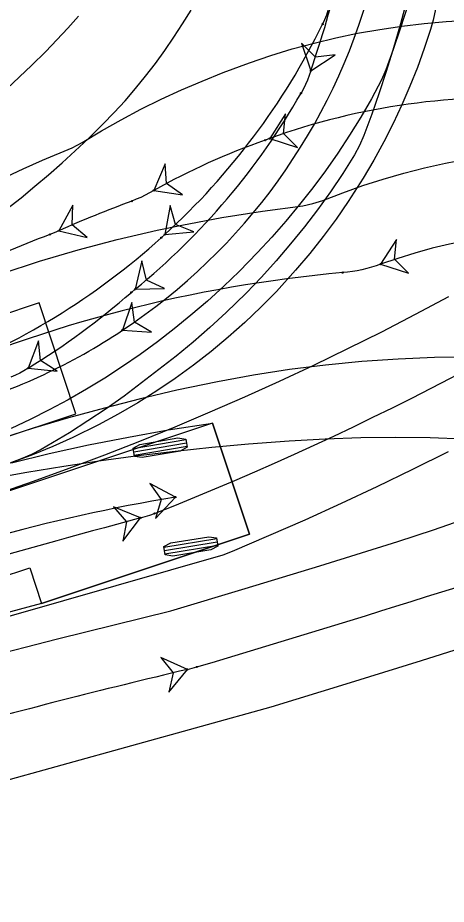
# Model space of a CAD drawing. Extents: x 2096670 to 2098561, y 684033 to 689893.
# Drawn here: x 2097670.4 to 2097699.7, y 685840.5 to 685901.1 of the extents above; entities that cross this region are included whole.
import ezdxf

# ---------------------------------------------------------------- set-up
doc = ezdxf.new("R2010")
doc.units = 0
doc.layers.add('Old_Level_63', color=7, linetype='Continuous')

msp = doc.modelspace()

# ---------------------------------------------------------------- linework, layer by layer
at = {"layer": 'Old_Level_63'}
for p, q in [((2097671.852, 685881.632), (2097643.364, 685872.228)), ((2097674.359, 685874.036), (2097671.852, 685881.632)), ((2097645.872, 685864.631), (2097674.359, 685874.036)), ((2097683.714, 685873.402), (2097669.485, 685868.655)), ((2097686.246, 685865.813), (2097683.714, 685873.402)), ((2097683.714, 685873.402), (2097683.714, 685873.402)), ((2097681.9, 685872.255), (2097678.287, 685871.634)), ((2097681.939, 685872.029), (2097678.325, 685871.408)), ((2097681.978, 685871.804), (2097678.364, 685871.182)), ((2097672.017, 685861.066), (2097686.246, 685865.813)), ((2097684.008, 685865.488), (2097680.39, 685864.894)), ((2097684.045, 685865.262), (2097680.427, 685864.668)), ((2097684.082, 685865.036), (2097680.464, 685864.442)), ((2097661.15, 685860.147), (2097671.205, 685863.501)), ((2097671.205, 685863.501), (2097672.017, 685861.066))]:
    msp.add_line(p, q, dxfattribs=at)
for points in [[(2097696.972, 685902.189), (2097696.588, 685900.733), (2097696.069, 685898.919), (2097695.62, 685897.461), (2097695.14, 685896.002), (2097694.63, 685894.543), (2097694.091, 685893.086), (2097693.795, 685892.395), (2097693.447, 685891.752), (2097692.639, 685890.48), (2097691.794, 685889.233), (2097690.913, 685888.009), (2097690.009, 685886.825), (2097689.07, 685885.663), (2097688.084, 685884.511), (2097687.066, 685883.388), (2097686.018, 685882.295), (2097684.666, 685880.972), (2097683.547, 685879.945), (2097682.4, 685878.951), (2097681.226, 685877.991), (2097678.866, 685876.155), (2097677.663, 685875.254), (2097676.438, 685874.385), (2097675.191, 685873.549), (2097673.924, 685872.747), (2097671.988, 685871.605), (2097671.326, 685871.25), (2097670.627, 685870.948), (2097669.186, 685870.411)], [(2097697.135, 685902.142), (2097696.574, 685900.376), (2097696.093, 685898.981), (2097695.581, 685897.591), (2097695.299, 685896.906), (2097694.599, 685895.606), (2097693.864, 685894.345), (2097693.099, 685893.11), (2097692.292, 685891.883), (2097691.451, 685890.679), (2097690.587, 685889.511), (2097689.687, 685888.361), (2097688.748, 685887.227), (2097687.788, 685886.13), (2097686.809, 685885.071), (2097685.547, 685883.785), (2097684.485, 685882.768), (2097683.368, 685881.756), (2097682.235, 685880.784), (2097681.088, 685879.85), (2097679.943, 685878.967), (2097678.763, 685878.107), (2097677.56, 685877.28), (2097676.336, 685876.486), (2097675.09, 685875.726), (2097673.826, 685875), (2097672.543, 685874.31), (2097671.243, 685873.655), (2097669.927, 685873.036)], [(2097669.644, 685888.068), (2097670.608, 685888.83), (2097671.562, 685889.611), (2097672.5, 685890.405), (2097673.417, 685891.21), (2097674.316, 685892.026), (2097675.197, 685892.852), (2097676.22, 685893.853), (2097676.989, 685894.652), (2097677.732, 685895.468), (2097678.449, 685896.299), (2097679.139, 685897.146), (2097679.814, 685898.022), (2097680.459, 685898.907), (2097681.079, 685899.809), (2097681.675, 685900.728), (2097682.251, 685901.674)], [(2097669.664, 685896.306), (2097671.321, 685897.868), (2097672.302, 685898.843), (2097673.823, 685900.441), (2097674.548, 685901.246)], [(2097698.989, 685901.722), (2097698.827, 685900.986), (2097698.643, 685900.335), (2097698.215, 685899.037), (2097697.747, 685897.747), (2097697.236, 685896.461), (2097696.681, 685895.18), (2097696.083, 685893.906), (2097695.442, 685892.644), (2097694.758, 685891.395), (2097694.031, 685890.16), (2097693.017, 685888.572), (2097692.183, 685887.366), (2097691.303, 685886.176), (2097690.379, 685885.008), (2097689.412, 685883.865), (2097688.091, 685882.417), (2097687.03, 685881.339), (2097685.931, 685880.293), (2097684.794, 685879.281), (2097683.62, 685878.305), (2097682.413, 685877.367), (2097681.172, 685876.467), (2097679.9, 685875.609), (2097678.598, 685874.791), (2097677.271, 685874.012), (2097675.916, 685873.278), (2097674.159, 685872.411), (2097672.789, 685871.797), (2097671.399, 685871.229), (2097669.99, 685870.706)], [(2097691.625, 685901.636), (2097691.517, 685901.32), (2097691.395, 685901.01), (2097691.257, 685900.706)], [(2097668.097, 685889.57), (2097670.755, 685890.808), (2097672.085, 685891.392), (2097674.113, 685892.251), (2097674.784, 685892.6), (2097676.119, 685893.399), (2097677.469, 685894.168), (2097678.818, 685894.885), (2097680.202, 685895.571), (2097681.601, 685896.214), (2097683.016, 685896.815), (2097684.444, 685897.391), (2097686.249, 685898.067), (2097687.71, 685898.559), (2097689.184, 685899.008), (2097690.671, 685899.412), (2097692.172, 685899.771), (2097693.65, 685900.079), (2097695.165, 685900.348), (2097696.689, 685900.573), (2097698.222, 685900.751), (2097699.718, 685900.881), (2097701.271, 685900.97)], [(2097690.451, 685897.504), (2097692.115, 685898.614), (2097690.773, 685898.451), (2097689.81, 685899.398), (2097690.451, 685897.504)], [(2097690.451, 685897.504), (2097690.344, 685897.189), (2097690.223, 685896.878), (2097690.089, 685896.573), (2097689.942, 685896.274), (2097689.781, 685895.981)], [(2097687.634, 685892.875), (2097689.541, 685892.274), (2097688.573, 685893.218), (2097688.708, 685894.562), (2097687.634, 685892.875)], [(2097687.634, 685892.875), (2097687.321, 685892.761)], [(2097669.252, 685883.626), (2097671.875, 685884.477), (2097674.519, 685885.255), (2097677.201, 685885.963), (2097679.92, 685886.599), (2097681.628, 685886.957), (2097684.368, 685887.467), (2097687.134, 685887.901), (2097689.903, 685888.277), (2097690.591, 685888.435), (2097691.276, 685888.643), (2097692.642, 685889.163), (2097694.021, 685889.656), (2097695.414, 685890.106), (2097696.82, 685890.511), (2097698.236, 685890.872), (2097699.662, 685891.188), (2097701.097, 685891.458)], [(2097679.693, 685889.318), (2097681.673, 685889.032), (2097680.565, 685889.807), (2097680.481, 685891.156), (2097679.693, 685889.318)], [(2097679.693, 685889.318), (2097679.403, 685889.154), (2097679.108, 685888.999), (2097678.808, 685888.854), (2097678.503, 685888.718), (2097678.194, 685888.592)], [(2097673.193, 685886.571), (2097675.137, 685886.098), (2097674.108, 685886.975), (2097674.153, 685888.326), (2097673.193, 685886.571)], [(2097680.458, 685886.318), (2097682.451, 685886.487), (2097681.197, 685886.991), (2097680.811, 685888.286), (2097680.458, 685886.318)], [(2097673.193, 685886.571), (2097672.889, 685886.436), (2097672.579, 685886.311)], [(2097680.458, 685886.318), (2097680.212, 685886.093)], [(2097695.232, 685884.282), (2097697.135, 685883.668), (2097696.174, 685884.617), (2097696.317, 685885.961), (2097695.232, 685884.282)], [(2097678.423, 685882.563), (2097680.422, 685882.624), (2097679.198, 685883.195), (2097678.882, 685884.509), (2097678.423, 685882.563)], [(2097695.232, 685884.282), (2097694.918, 685884.169), (2097694.6, 685884.068), (2097694.279, 685883.978), (2097693.955, 685883.899), (2097693.629, 685883.832), (2097693.3, 685883.777), (2097692.97, 685883.734), (2097692.638, 685883.704)], [(2097678.423, 685882.563), (2097678.165, 685882.352)], [(2097626.522, 685855.889), (2097654.577, 685864.349), (2097659.655, 685865.807), (2097666.553, 685867.754), (2097669.015, 685868.577), (2097671.467, 685869.43), (2097673.908, 685870.315), (2097676.337, 685871.231), (2097678.755, 685872.178), (2097681.16, 685873.156), (2097683.553, 685874.164), (2097685.932, 685875.203), (2097688.298, 685876.272), (2097690.65, 685877.371), (2097692.988, 685878.5), (2097695.311, 685879.658), (2097697.622, 685880.848), (2097699.9, 685882.058)], [(2097677.551, 685879.757), (2097679.546, 685879.617), (2097678.385, 685880.309), (2097678.203, 685881.648), (2097677.551, 685879.757)], [(2097671.095, 685877.161), (2097673.084, 685876.952), (2097671.947, 685877.684), (2097671.811, 685879.028), (2097671.095, 685877.161)], [(2097701.419, 685877.916), (2097698.926, 685877.888), (2097696.434, 685877.789), (2097693.946, 685877.619), (2097691.464, 685877.38), (2097688.983, 685877.069), (2097686.517, 685876.689), (2097684.055, 685876.238), (2097681.274, 685875.648), (2097678.796, 685875.068), (2097676.318, 685874.436), (2097673.85, 685873.756), (2097671.388, 685873.026), (2097668.614, 685872.139)], [(2097671.095, 685877.161), (2097670.81, 685876.988), (2097670.518, 685876.827), (2097670.22, 685876.679), (2097669.914, 685876.545)], [(2097669.951, 685870.687), (2097672.53, 685871.313), (2097675.231, 685871.91), (2097677.96, 685872.452), (2097680.685, 685872.935), (2097683.714, 685873.402), (2097686.246, 685865.813), (2097672.017, 685861.066), (2097669.543, 685860.405)], [(2097700.929, 685872.307), (2097698.62, 685872.395), (2097696.261, 685872.423), (2097693.864, 685872.395), (2097691.428, 685872.312), (2097688.968, 685872.178), (2097686.173, 685871.972), (2097683.67, 685871.742), (2097681.152, 685871.471), (2097678.625, 685871.161), (2097676.092, 685870.814), (2097673.55, 685870.433), (2097671.007, 685870.02), (2097668.46, 685869.577)], [(2097699.852, 685871.449), (2097697.423, 685870.233), (2097694.979, 685869.049), (2097692.521, 685867.895), (2097690.047, 685866.773), (2097687.56, 685865.683), (2097685.058, 685864.625), (2097684.428, 685864.373), (2097666.174, 685859.152), (2097663.602, 685858.37), (2097661.028, 685857.622), (2097658.459, 685865.206), (2097660.383, 685857.44), (2097655.238, 685856.05), (2097645.059, 685853.086), (2097634.895, 685850.058), (2097628.517, 685848.135), (2097626.208, 685855.794), (2097626.522, 685855.889), (2097626.522, 685855.889)], [(2097681.186, 685868.342), (2097679.419, 685869.279), (2097680.2, 685868.176), (2097679.823, 685866.878), (2097681.186, 685868.342)], [(2097678.796, 685866.917), (2097676.945, 685867.676), (2097677.831, 685866.655), (2097677.584, 685865.326), (2097678.796, 685866.917)], [(2097678.796, 685866.917), (2097679.118, 685867.004), (2097679.435, 685867.105), (2097679.748, 685867.22)], [(2097638.686, 685848.207), (2097643.793, 685849.833), (2097653.955, 685852.972), (2097661.246, 685855.248), (2097663.729, 685847.642), (2097661.881, 685855.446), (2097666.982, 685857.038), (2097667.943, 685857.309), (2097673.099, 685858.643), (2097680.86, 685860.563), (2097685.962, 685862.09), (2097691.057, 685863.643), (2097696.413, 685865.306), (2097698.858, 685866.102), (2097701.265, 685866.944)], [(2097703.484, 685858.863), (2097698.012, 685857.136), (2097692.848, 685855.535), (2097687.714, 685853.971), (2097659.06, 685846.025), (2097654.024, 685844.557), (2097648.998, 685843.039), (2097640.766, 685840.476), (2097638.383, 685848.113), (2097638.686, 685848.207), (2097638.686, 685848.207)], [(2097682, 685856.548), (2097680.175, 685857.366), (2097681.027, 685856.317), (2097680.738, 685854.997), (2097682, 685856.548)], [(2097682, 685856.548), (2097682.324, 685856.626), (2097682.645, 685856.717)]]:
    msp.add_lwpolyline(points, dxfattribs=at)
for points in [[(2097690.451, 685897.504), (2097692.115, 685898.614), (2097690.773, 685898.451), (2097689.81, 685899.398)], [(2097687.634, 685892.875), (2097689.541, 685892.274), (2097688.573, 685893.218), (2097688.708, 685894.562)], [(2097679.693, 685889.318), (2097681.673, 685889.032), (2097680.565, 685889.807), (2097680.481, 685891.156)], [(2097673.193, 685886.571), (2097675.137, 685886.098), (2097674.108, 685886.975), (2097674.153, 685888.326)], [(2097680.458, 685886.318), (2097682.451, 685886.487), (2097681.197, 685886.991), (2097680.811, 685888.286)], [(2097695.232, 685884.282), (2097697.135, 685883.668), (2097696.174, 685884.617), (2097696.317, 685885.961)], [(2097678.423, 685882.563), (2097680.422, 685882.624), (2097679.198, 685883.195), (2097678.882, 685884.509)], [(2097677.551, 685879.757), (2097679.546, 685879.617), (2097678.385, 685880.309), (2097678.203, 685881.648)], [(2097671.095, 685877.161), (2097673.084, 685876.952), (2097671.947, 685877.684), (2097671.811, 685879.028)], [(2097681.891, 685872.311), (2097681.988, 685871.748), (2097681.511, 685871.491), (2097678.909, 685871.043), (2097678.374, 685871.126), (2097678.277, 685871.69), (2097678.754, 685871.946), (2097681.355, 685872.394)], [(2097681.186, 685868.342), (2097679.419, 685869.279), (2097680.2, 685868.176), (2097679.823, 685866.878)], [(2097678.796, 685866.917), (2097676.945, 685867.676), (2097677.831, 685866.655), (2097677.584, 685865.326)], [(2097683.999, 685865.544), (2097684.091, 685864.98), (2097683.613, 685864.727), (2097681.008, 685864.299), (2097680.473, 685864.385), (2097680.38, 685864.95), (2097680.859, 685865.203), (2097683.464, 685865.631)], [(2097682, 685856.548), (2097680.175, 685857.366), (2097681.027, 685856.317), (2097680.738, 685854.997)]]:
    msp.add_lwpolyline(points, close=True, dxfattribs=at)
for centre in [(2097691.257, 685900.706), (2097691.257, 685900.706), (2097690.451, 685897.504), (2097690.451, 685897.504), (2097689.781, 685895.981), (2097689.781, 685895.981), (2097687.321, 685892.761), (2097687.321, 685892.761), (2097687.634, 685892.875), (2097687.634, 685892.875), (2097679.693, 685889.318), (2097679.693, 685889.318), (2097678.194, 685888.592), (2097678.194, 685888.592), (2097673.193, 685886.571), (2097673.193, 685886.571), (2097672.579, 685886.311), (2097672.579, 685886.311), (2097680.212, 685886.093), (2097680.212, 685886.093), (2097680.458, 685886.318), (2097680.458, 685886.318), (2097695.232, 685884.282), (2097695.232, 685884.282), (2097692.638, 685883.704), (2097692.638, 685883.704), (2097678.165, 685882.352), (2097678.165, 685882.352), (2097678.423, 685882.563), (2097678.423, 685882.563), (2097677.551, 685879.757), (2097677.551, 685879.757), (2097671.095, 685877.161), (2097671.095, 685877.161), (2097681.186, 685868.342), (2097679.748, 685867.22), (2097679.748, 685867.22), (2097678.796, 685866.917), (2097678.796, 685866.917), (2097682, 685856.548), (2097682, 685856.548), (2097682.645, 685856.717), (2097682.645, 685856.717)]:
    msp.add_circle(centre, 0.0417, dxfattribs=at)
for centre, radius, start, end in [((2097616.355, 685922.718), 78.269, 341.20749, 351.67996), ((2097654.876, 685914.053), 41.114, 303.47188, 344.85477), ((2097648.004, 685921.922), 48.177, 312.3496, 333.87178), ((2097647.932, 685919.888), 48.196, 309.24541, 330.26276), ((2097703.436, 685849.481), 46.182, 85.72154, 110.00955), ((2097703.179, 685847.462), 47.995, 109.29429, 119.29759), ((2097603.435, 686061.004), 208.269, 291.49489, 304.57433), ((2097707.484, 685808.927), 84.879, 110.18639, 113.82819), ((2097708.98, 685845.716), 40.943, 55.18068, 109.62084), ((2097647.748, 685921.938), 48.36, 290.61387, 312.16695), ((2097712.498, 685782.384), 111.331, 111.01192, 114.48988), ((2097701.103, 685789.987), 94.099, 95.16151, 113.84794), ((2097643.609, 685922.006), 52.597, 301.50463, 311.07028), ((2097654.75, 685913.969), 41.114, 286.37164, 303.68283), ((2097702.231, 685743.261), 126.839, 99.55061, 111.42487), ((2097373.706, 686894.676), 1082.961, 286.57515, 288.431702), ((2098128.889, 684210.69), 1716.296, 105.203437, 106.112537), ((2097808.796, 685323.307), 548.109, 103.37561, 105.24065)]:
    msp.add_arc(centre, radius, start, end, dxfattribs=at)

doc.saveas('drawing.dxf')
